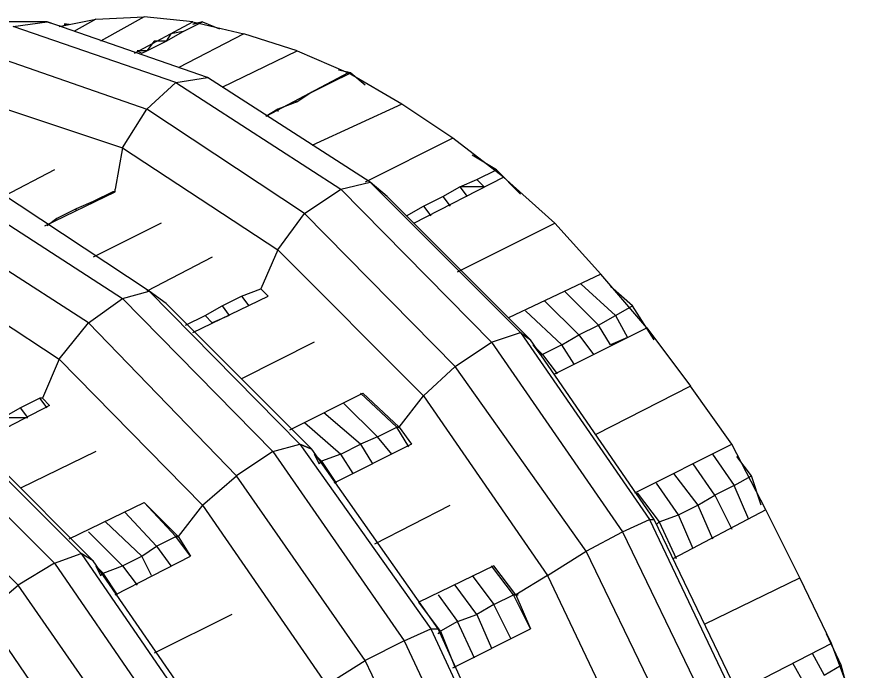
# Model space of a CAD drawing. Extents: x 636183 to 639890, y 299162 to 300538.
# Drawn here: x 636685.89 to 636698.01, y 299629.75 to 299639.15 of the extents above; entities that cross this region are included whole.
import ezdxf

# ---------------------------------------------------------------- set-up
doc = ezdxf.new("R2010")
doc.units = 0
doc.layers.add('Default', color=7, linetype='Continuous')

msp = doc.modelspace()

# ---------------------------------------------------------------- linework, layer by layer
at = {"layer": 'Default'}
for p, q in [((636687.03, 299639.12), (636687.73, 299639.155)), ((636687.73, 299639.155), (636687.1, 299638.805)), ((636688.429, 299639.085), (636687.73, 299639.155)), ((636686.331, 299639.085), (636684.162, 299639.085)), ((636685.841, 299639.015), (636686.331, 299639.085)), ((636688.184, 299638.21), (636685.841, 299639.015)), ((636686.331, 299639.085), (636686.54, 299639.015)), ((636688.639, 299638.28), (636686.331, 299639.085)), ((636686.505, 299639.015), (636687.03, 299639.12)), ((636686.54, 299639.015), (636686.61, 299639.05)), ((636686.575, 299639.05), (636686.61, 299639.05)), ((636686.61, 299639.05), (636686.575, 299639.05)), ((636686.61, 299639.05), (636686.645, 299639.05)), ((636687.03, 299639.12), (636686.715, 299638.945)), ((636687.59, 299638.63), (636688.429, 299639.085)), ((636688.289, 299638.945), (636688.569, 299639.085)), ((636688.429, 299639.05), (636688.569, 299639.085)), ((636688.429, 299639.085), (636689.164, 299638.91)), ((636688.569, 299639.085), (636688.429, 299639.05)), ((636688.569, 299639.085), (636688.814, 299638.98)), ((636688.044, 299638.805), (636688.289, 299638.945)), ((636688.114, 299638.91), (636688.044, 299638.805)), ((636688.289, 299638.945), (636688.114, 299638.91)), ((636689.164, 299638.91), (636688.219, 299638.42)), ((636689.933, 299638.665), (636689.164, 299638.91)), ((636687.87, 299638.805), (636687.765, 299638.665)), ((636687.765, 299638.665), (636688.044, 299638.805)), ((636688.044, 299638.805), (636687.87, 299638.805)), ((636687.625, 299638.665), (636687.695, 299638.63)), ((636687.765, 299638.665), (636687.625, 299638.665)), ((636687.695, 299638.63), (636687.765, 299638.665)), ((636688.849, 299638.14), (636689.933, 299638.665)), ((636689.933, 299638.665), (636690.668, 299638.35)), ((636685.456, 299638.63), (636687.765, 299637.826)), ((636688.184, 299638.21), (636688.639, 299638.28)), ((636690.982, 299636.776), (636688.639, 299638.28)), ((636690.668, 299638.35), (636689.479, 299637.721)), ((636690.423, 299638.21), (636690.703, 299638.35)), ((636690.703, 299638.35), (636690.528, 299638.385)), ((636691.437, 299637.896), (636690.668, 299638.35)), ((636690.703, 299638.35), (636690.913, 299638.175)), ((636687.765, 299637.826), (636688.184, 299638.21)), ((636688.184, 299638.21), (636690.563, 299636.671)), ((636690.143, 299638.07), (636690.423, 299638.21)), ((636690.423, 299638.21), (636690.423, 299638.21)), ((636690.143, 299638.07), (636689.933, 299637.931)), ((636690.143, 299638.07), (636690.143, 299638.07)), ((636685.211, 299638), (636687.415, 299637.266)), ((636689.933, 299637.931), (636689.653, 299637.826)), ((636689.898, 299637.931), (636689.933, 299637.931)), ((636689.933, 299637.931), (636689.898, 299637.931)), ((636687.415, 299637.266), (636687.765, 299637.826)), ((636690.038, 299636.322), (636687.765, 299637.826)), ((636689.653, 299637.826), (636689.479, 299637.721)), ((636689.653, 299637.826), (636689.653, 299637.791)), ((636691.437, 299637.896), (636690.143, 299637.301)), ((636692.172, 299637.406), (636691.437, 299637.896)), ((636692.172, 299637.406), (636690.913, 299636.776)), ((636692.906, 299636.846), (636692.172, 299637.406)), ((636687.415, 299637.266), (636687.31, 299636.671)), ((636687.415, 299637.266), (636689.653, 299635.797)), ((636692.801, 299636.951), (636692.452, 299637.161)), ((636686.436, 299636.951), (636685.701, 299636.567)), ((636692.522, 299636.811), (636692.801, 299636.951)), ((636693.151, 299636.601), (636692.801, 299636.951)), ((636691.612, 299636.182), (636692.906, 299636.846)), ((636693.641, 299636.182), (636692.906, 299636.846)), ((636687.8, 299635.202), (636685.526, 299636.706)), ((636690.563, 299636.671), (636690.982, 299636.776)), ((636690.982, 299636.776), (636693.151, 299634.608)), ((636691.227, 299636.567), (636690.982, 299636.776)), ((636692.032, 299636.567), (636692.277, 299636.706)), ((636692.277, 299636.706), (636692.522, 299636.811)), ((636692.277, 299636.706), (636692.382, 299636.567)), ((636692.626, 299636.706), (636692.277, 299636.706)), ((636692.522, 299636.811), (636692.626, 299636.706)), ((636685.036, 299636.636), (636687.415, 299635.097)), ((636686.296, 299636.147), (636687.31, 299636.636)), ((636687.275, 299636.636), (636686.995, 299636.497)), ((636687.275, 299636.636), (636687.275, 299636.636)), ((636687.31, 299636.636), (636687.275, 299636.636)), ((636687.31, 299636.636), (636687.31, 299636.671)), ((636690.038, 299636.322), (636690.563, 299636.671)), ((636690.563, 299636.671), (636692.731, 299634.468)), ((636686.995, 299636.497), (636686.75, 299636.392)), ((636686.995, 299636.497), (636686.995, 299636.497)), ((636693.291, 299634.503), (636691.227, 299636.567)), ((636691.752, 299636.427), (636692.032, 299636.567)), ((636692.032, 299636.567), (636692.137, 299636.427)), ((636686.75, 299636.392), (636686.47, 299636.252)), ((636686.75, 299636.357), (636686.75, 299636.392)), ((636691.507, 299636.287), (636691.752, 299636.427)), ((636691.752, 299636.427), (636691.857, 299636.287)), ((636686.925, 299634.748), (636684.582, 299636.252)), ((636686.47, 299636.252), (636686.331, 299636.147)), ((636686.47, 299636.252), (636686.47, 299636.252)), ((636689.653, 299635.797), (636690.038, 299636.322)), ((636692.207, 299634.118), (636690.038, 299636.322)), ((636687.974, 299636.182), (636686.995, 299635.692)), ((636692.242, 299635.482), (636693.641, 299636.182)), ((636693.641, 299636.182), (636694.305, 299635.447)), ((636689.653, 299635.797), (636689.409, 299635.237)), ((636691.752, 299633.698), (636689.653, 299635.797)), ((636684.267, 299635.692), (636686.505, 299634.223)), ((636688.709, 299635.692), (636687.765, 299635.202)), ((636694.305, 299635.447), (636692.976, 299634.818)), ((636694.97, 299634.678), (636694.305, 299635.447)), ((636694.025, 299635.307), (636694.515, 299634.853)), ((636694.76, 299634.993), (636694.445, 299635.272)), ((636687.415, 299635.097), (636687.8, 299635.202)), ((636688.044, 299635.027), (636687.8, 299635.202)), ((636687.8, 299635.202), (636689.968, 299632.999)), ((636688.429, 299634.608), (636689.513, 299635.132)), ((636688.849, 299634.993), (636689.129, 299635.132)), ((636689.129, 299635.132), (636689.409, 299635.237)), ((636689.129, 299635.132), (636689.234, 299634.993)), ((636689.409, 299635.237), (636689.513, 299635.132)), ((636689.409, 299635.237), (636689.513, 299635.132)), ((636689.409, 299635.237), (636689.409, 299635.237)), ((636694.27, 299634.713), (636693.781, 299635.202)), ((636686.925, 299634.748), (636687.415, 299635.097)), ((636687.415, 299635.097), (636689.583, 299632.894)), ((636690.143, 299632.929), (636688.044, 299635.027)), ((636693.501, 299635.062), (636693.991, 299634.573)), ((636688.604, 299634.853), (636688.849, 299634.993)), ((636688.849, 299634.993), (636688.954, 299634.853)), ((636693.221, 299634.923), (636693.746, 299634.433)), ((636694.515, 299634.853), (636694.76, 299634.993)), ((636695.075, 299634.503), (636694.76, 299634.993)), ((636688.324, 299634.713), (636688.604, 299634.853)), ((636688.709, 299634.748), (636688.604, 299634.853)), ((636688.954, 299634.853), (636688.709, 299634.748)), ((636694.27, 299634.713), (636694.515, 299634.853)), ((636694.515, 299634.853), (636694.69, 299634.538)), ((636686.505, 299634.223), (636686.925, 299634.748)), ((636689.059, 299632.544), (636686.925, 299634.748)), ((636693.641, 299634.013), (636694.97, 299634.678)), ((636693.991, 299634.573), (636694.27, 299634.713)), ((636694.445, 299634.433), (636694.27, 299634.713)), ((636694.97, 299634.678), (636695.599, 299633.838)), ((636692.731, 299634.468), (636693.151, 299634.608)), ((636693.151, 299634.608), (636695.005, 299631.914)), ((636693.151, 299634.608), (636693.291, 299634.503)), ((636693.746, 299634.433), (636693.991, 299634.573)), ((636693.991, 299634.573), (636694.2, 299634.293)), ((636694.69, 299634.538), (636694.445, 299634.433)), ((636690.178, 299634.468), (636689.129, 299633.943)), ((636692.207, 299634.118), (636692.731, 299634.468)), ((636692.731, 299634.468), (636694.62, 299631.74)), ((636695.075, 299631.914), (636693.291, 299634.503)), ((636693.326, 299634.433), (636693.431, 299634.293)), ((636693.466, 299634.293), (636693.326, 299634.433)), ((636693.746, 299634.433), (636693.466, 299634.293)), ((636693.921, 299634.153), (636693.746, 299634.433)), ((636693.431, 299634.293), (636693.466, 299634.293)), ((636693.466, 299634.293), (636693.676, 299634.013)), ((636686.505, 299634.223), (636686.261, 299633.663)), ((636686.505, 299634.223), (636688.569, 299632.124)), ((636692.207, 299634.118), (636691.752, 299633.698)), ((636694.095, 299631.46), (636692.207, 299634.118)), ((636695.599, 299633.838), (636694.235, 299633.139)), ((636696.194, 299632.999), (636695.599, 299633.838)), ((636689.828, 299633.209), (636690.878, 299633.733)), ((636691.367, 299633.244), (636690.843, 299633.733)), ((636690.878, 299633.733), (636691.402, 299633.244)), ((636691.402, 299633.244), (636691.752, 299633.698)), ((636691.752, 299633.698), (636693.536, 299631.11)), ((636686.82, 299631.425), (636684.652, 299633.593)), ((636686.366, 299633.558), (636685.281, 299632.999)), ((636686.226, 299633.663), (636685.946, 299633.524)), ((636686.331, 299633.524), (636686.226, 299633.663)), ((636686.261, 299633.663), (636686.226, 299633.663)), ((636686.261, 299633.663), (636686.366, 299633.558)), ((636690.598, 299633.593), (636691.087, 299633.104)), ((636684.232, 299633.488), (636686.436, 299631.285)), ((636685.946, 299633.524), (636685.701, 299633.384)), ((636686.051, 299633.384), (636685.946, 299633.524)), ((636690.843, 299632.999), (636690.318, 299633.454)), ((636684.896, 299633.419), (636686.995, 299631.32)), ((636685.701, 299633.384), (636686.051, 299633.384)), ((636690.038, 299633.314), (636690.563, 299632.859)), ((636691.087, 299633.104), (636691.367, 299633.244)), ((636691.402, 299633.244), (636691.367, 299633.244)), ((636691.367, 299633.244), (636691.402, 299633.244)), ((636691.542, 299632.964), (636691.367, 299633.244)), ((636691.402, 299633.244), (636691.577, 299632.999)), ((636685.911, 299630.97), (636683.742, 299633.139)), ((636691.087, 299633.104), (636690.843, 299632.999)), ((636691.297, 299632.859), (636691.087, 299633.104)), ((636689.583, 299632.894), (636689.968, 299632.999)), ((636689.968, 299632.999), (636691.857, 299630.341)), ((636690.143, 299632.929), (636689.968, 299632.999)), ((636689.968, 299632.999), (636690.143, 299632.929)), ((636691.577, 299632.999), (636690.458, 299632.439)), ((636690.563, 299632.859), (636690.843, 299632.999)), ((636690.843, 299632.999), (636691.018, 299632.719)), ((636694.795, 299632.299), (636696.194, 299632.999)), ((636696.684, 299632.054), (636696.194, 299632.999)), ((636687.03, 299632.894), (636685.946, 299632.369)), ((636689.583, 299632.894), (636689.059, 299632.544)), ((636689.583, 299632.894), (636691.472, 299630.166)), ((636691.962, 299630.341), (636690.143, 299632.929)), ((636690.178, 299632.859), (636690.248, 299632.719)), ((636690.283, 299632.754), (636690.178, 299632.859)), ((636690.563, 299632.859), (636690.283, 299632.754)), ((636690.738, 299632.579), (636690.563, 299632.859)), ((636695.914, 299632.859), (636696.229, 299632.404)), ((636696.474, 299632.544), (636696.264, 299632.824)), ((636690.248, 299632.719), (636690.283, 299632.754)), ((636690.283, 299632.754), (636690.493, 299632.439)), ((636695.949, 299632.264), (636695.635, 299632.719)), ((636695.355, 299632.579), (636695.704, 299632.124)), ((636688.569, 299632.124), (636689.059, 299632.544)), ((636690.913, 299629.886), (636689.059, 299632.544)), ((636696.229, 299632.404), (636696.474, 299632.544)), ((636696.614, 299632.124), (636696.474, 299632.544)), ((636695.425, 299631.984), (636695.11, 299632.439)), ((636696.229, 299632.404), (636695.949, 299632.264)), ((636696.439, 299631.914), (636696.229, 299632.404)), ((636694.83, 299632.299), (636695.145, 299631.88)), ((636695.704, 299632.124), (636695.949, 299632.264)), ((636695.949, 299632.264), (636696.194, 299631.775)), ((636686.645, 299631.635), (636687.73, 299632.159)), ((636688.219, 299631.67), (636687.73, 299632.159)), ((636688.184, 299631.67), (636687.73, 299632.159)), ((636688.569, 299632.124), (636688.219, 299631.67)), ((636688.569, 299632.124), (636690.353, 299629.536)), ((636691.052, 299631.565), (636692.137, 299632.124)), ((636695.425, 299631.984), (636695.704, 299632.124)), ((636695.704, 299632.124), (636695.914, 299631.635)), ((636687.45, 299632.019), (636687.905, 299631.53)), ((636695.145, 299631.88), (636695.425, 299631.984)), ((636696.684, 299632.054), (636695.355, 299631.355)), ((636695.635, 299631.495), (636695.425, 299631.984)), ((636697.173, 299631.075), (636696.684, 299632.054)), ((636687.695, 299631.39), (636687.17, 299631.88)), ((636694.62, 299631.74), (636695.005, 299631.914)), ((636695.005, 299631.914), (636696.439, 299628.906)), ((636695.005, 299631.914), (636695.075, 299631.914)), ((636696.474, 299629.011), (636695.075, 299631.914)), ((636695.11, 299631.845), (636695.145, 299631.88)), ((636695.145, 299631.88), (636695.11, 299631.845)), ((636695.145, 299631.88), (636695.39, 299631.355)), ((636686.925, 299631.74), (636687.415, 299631.25)), ((636694.095, 299631.46), (636694.62, 299631.74)), ((636694.62, 299631.74), (636696.089, 299628.697)), ((636687.905, 299631.53), (636688.184, 299631.67)), ((636688.394, 299631.39), (636688.184, 299631.67)), ((636688.219, 299631.67), (636688.184, 299631.67)), ((636688.184, 299631.67), (636688.219, 299631.67)), ((636688.219, 299631.67), (636688.394, 299631.39)), ((636687.695, 299631.39), (636687.905, 299631.53)), ((636687.905, 299631.53), (636688.114, 299631.25)), ((636686.436, 299631.285), (636686.82, 299631.425)), ((636686.82, 299631.425), (636688.674, 299628.732)), ((636686.995, 299631.32), (636686.82, 299631.425)), ((636686.995, 299631.32), (636686.82, 299631.425)), ((636687.31, 299630.83), (636688.394, 299631.39)), ((636687.415, 299631.25), (636687.695, 299631.39)), ((636687.835, 299631.11), (636687.695, 299631.39)), ((636693.536, 299631.11), (636694.095, 299631.46)), ((636695.53, 299628.487), (636694.095, 299631.46)), ((636686.436, 299631.285), (636685.911, 299630.97)), ((636686.436, 299631.285), (636688.289, 299628.592)), ((636688.779, 299628.732), (636686.995, 299631.32)), ((636687.03, 299631.25), (636687.1, 299631.11)), ((636687.135, 299631.145), (636687.03, 299631.25)), ((636687.135, 299631.145), (636687.415, 299631.25)), ((636687.415, 299631.25), (636687.625, 299630.97)), ((636692.766, 299631.25), (636691.682, 299630.725)), ((636693.046, 299630.83), (636692.731, 299631.25)), ((636693.081, 299630.83), (636692.766, 299631.25)), ((636687.1, 299631.11), (636687.135, 299631.145)), ((636687.345, 299630.83), (636687.135, 299631.145)), ((636692.452, 299631.11), (636692.766, 299630.69)), ((636693.536, 299631.11), (636693.081, 299630.83)), ((636693.536, 299631.11), (636694.9, 299628.242)), ((636695.809, 299630.411), (636697.173, 299631.075)), ((636697.628, 299630.131), (636697.173, 299631.075)), ((636685.421, 299630.55), (636685.911, 299630.97)), ((636687.765, 299628.312), (636685.911, 299630.97)), ((636692.522, 299630.55), (636692.207, 299630.97)), ((636691.962, 299630.83), (636692.242, 299630.445)), ((636692.766, 299630.69), (636693.046, 299630.83)), ((636693.116, 299630.83), (636693.046, 299630.83)), ((636693.046, 299630.83), (636693.116, 299630.83)), ((636693.291, 299630.341), (636693.046, 299630.83)), ((636693.081, 299630.83), (636693.291, 299630.341)), ((636691.997, 299630.306), (636691.682, 299630.725)), ((636692.766, 299630.69), (636692.522, 299630.55)), ((636693.011, 299630.201), (636692.766, 299630.69)), ((636685.421, 299630.55), (636687.205, 299627.962)), ((636688.989, 299630.55), (636687.87, 299629.991)), ((636692.242, 299630.445), (636692.522, 299630.55)), ((636692.522, 299630.55), (636692.731, 299630.061)), ((636692.242, 299630.445), (636691.997, 299630.306)), ((636692.487, 299629.921), (636692.242, 299630.445)), ((636691.472, 299630.166), (636691.857, 299630.341)), ((636691.857, 299630.341), (636693.256, 299627.332)), ((636691.857, 299630.341), (636691.962, 299630.341)), ((636693.291, 299627.437), (636691.962, 299630.341)), ((636691.962, 299630.271), (636691.997, 299630.306)), ((636691.997, 299630.306), (636692.207, 299629.781)), ((636692.172, 299629.781), (636693.291, 299630.341)), ((636691.472, 299630.166), (636690.913, 299629.886)), ((636691.472, 299630.166), (636692.906, 299627.123)), ((636697.768, 299629.816), (636697.558, 299630.271)), ((636697.628, 299630.131), (636696.264, 299629.431)), ((636698.013, 299629.116), (636697.628, 299630.131)), ((636697.348, 299629.991), (636697.523, 299629.676)), ((636690.353, 299629.536), (636690.913, 299629.886)), ((636692.347, 299626.878), (636690.913, 299629.886)), ((636697.068, 299629.851), (636697.243, 299629.536)), ((636697.523, 299629.676), (636697.768, 299629.816)), ((636697.873, 299629.431), (636697.768, 299629.816))]:
    msp.add_line(p, q, dxfattribs=at)

doc.saveas('drawing.dxf')
